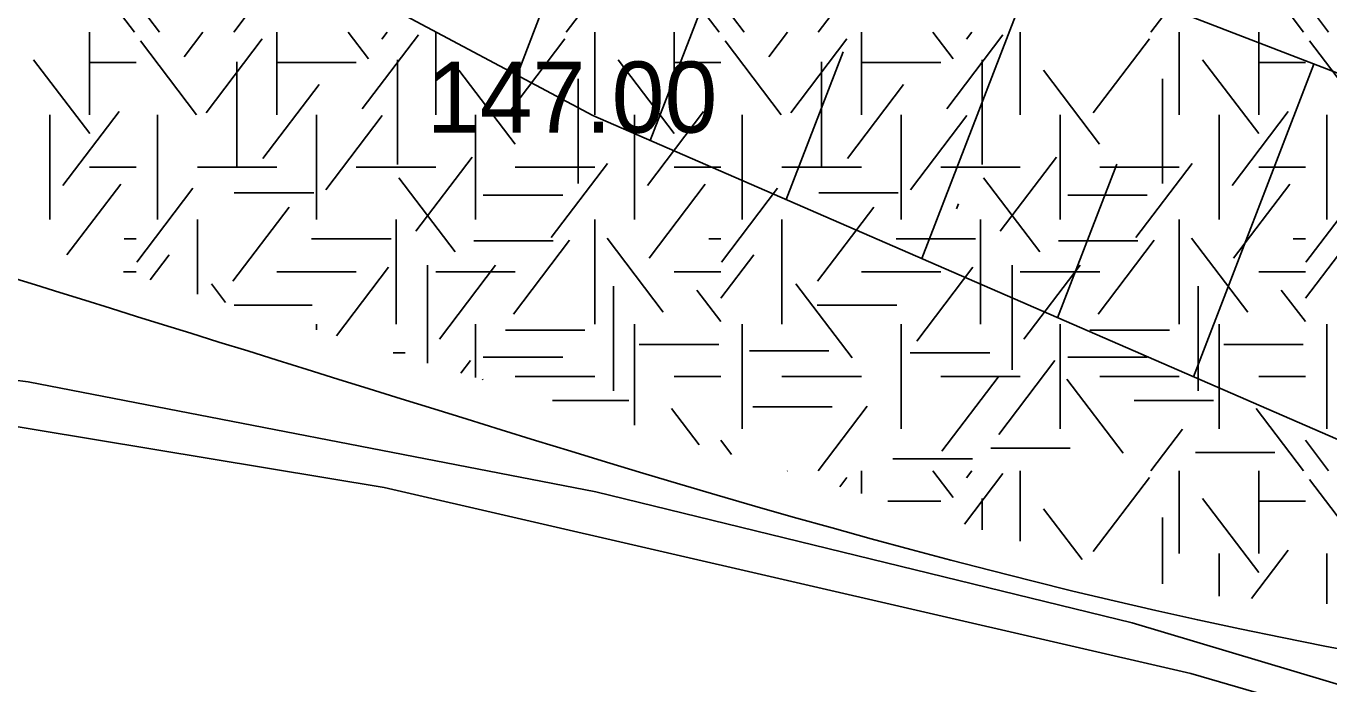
# Model space of a CAD drawing. Extents: x 419677 to 421689, y 4450851 to 4452923.
# Drawn here: x 420251.72 to 420273.74, y 4451978.52 to 4451989.63 of the extents above; entities that cross this region are included whole.
import ezdxf

# ---------------------------------------------------------------- set-up
doc = ezdxf.new("R2010")
doc.units = 0
for name, color, linetype in [('AA_HH', 7, 'Continuous'), ('Level 1', 7, 'Continuous'), ('Level 41', 7, 'Continuous'), ('Level 62', 7, 'Continuous')]:
    doc.layers.add(name, color=color, linetype=linetype)

msp = doc.modelspace()

# ---------------------------------------------------------------- linework, layer by layer
at = {"layer": 'AA_HH'}
for p, q in [((420262.27, 4451987.696), (420264.156, 4451992.586)), ((420260.017, 4451988.801), (420260.92, 4451991.144)), ((420266.86, 4451985.701), (420268.821, 4451990.787)), ((420264.565, 4451986.699), (420265.527, 4451989.193)), ((420271.449, 4451983.706), (420273.486, 4451988.987)), ((420269.154, 4451984.703), (420270.154, 4451987.295))]:
    msp.add_line(p, q, dxfattribs=at)
for points in [[(420397.569, 4451969.565), (420368.162, 4451984.791), (420346.871, 4451996.077), (420325.677, 4452007.623), (420307.1, 4452017.8), (420297.551, 4452023.383), (420287.987, 4452030.11), (420276.408, 4452038.563), (420264.859, 4452049.332), (420260.081, 4452053.957), (420259.882, 4452054.112), (420260.728, 4452041.699), (420259.985, 4452032.196), (420258.843, 4452024.529), (420255.051, 4452011.924), (420250.679, 4452002.57), (420243.311, 4451990.758), (420238.509, 4451984.736), (420246.006, 4451983.783), (420257.774, 4451981.835), (420271.403, 4451978.695), (420279.405, 4451976.372)], [(420454.359, 4451909.748), (420418.625, 4451925.954), (420370.966, 4451947.229), (420330.993, 4451965.511), (420285.339, 4451984.415), (420255.675, 4451995.858), (420254.818, 4451996.216), (420252.115, 4451997.471)], [(420250.132, 4451994.063), (420261.301, 4451988.118), (420286.761, 4451977.049), (420322.451, 4451962.231), (420349.399, 4451950.546), (420385.854, 4451936.341), (420416.268, 4451924.288), (420449.542, 4451911.181), (420454.449, 4451909.721)], [(420241.052, 4451984.94), (420251.753, 4451983.621), (420261.352, 4451981.764), (420270.412, 4451979.548), (420279.858, 4451976.733), (420292.047, 4451972.313), (420315.298, 4451962.995), (420332.479, 4451956.177), (420346.933, 4451950.612), (420367.706, 4451942.214), (420387.741, 4451934.401), (420406.537, 4451927.02), (420425.964, 4451919.321), (420444.477, 4451912.185), (420464.01, 4451904.218), (420479.836, 4451897.866), (420495.475, 4451891.989), (420510.732, 4451885.251), (420532.559, 4451876.166), (420542.347, 4451872.342)]]:
    msp.add_lwpolyline(points, dxfattribs=at)
at = {"layer": 'Level 1'}
msp.add_line((420267.443, 4451986.545), (420267.479, 4451986.625), dxfattribs=at)
at = {"layer": 'Level 41'}
for p, q in [((420253.553, 4451989.526), (420252.751, 4451990.582)), ((420255.229, 4451989.526), (420256.058, 4451990.617)), ((420263.432, 4451989.526), (420262.63, 4451990.582)), ((420265.108, 4451989.526), (420265.937, 4451990.617)), ((420273.311, 4451989.526), (420272.509, 4451990.582)), ((420260.849, 4451989.526), (420261.386, 4451990.232)), ((420270.728, 4451989.526), (420271.265, 4451990.232)), ((420253.976, 4451989.526), (420253.582, 4451990.044)), ((420263.855, 4451989.526), (420263.461, 4451990.044)), ((420273.734, 4451989.526), (420273.34, 4451990.044)), ((420252.794, 4451989.526), (420252.794, 4451988.128)), ((420252.794, 4451989.526), (420252.794, 4451988.128)), ((420254.603, 4451988.128), (420253.654, 4451989.378)), ((420254.392, 4451989.109), (420254.709, 4451989.526)), ((420254.763, 4451988.163), (420255.712, 4451989.413)), ((420255.958, 4451989.526), (420255.958, 4451988.128)), ((420257.507, 4451989.074), (420257.163, 4451989.526)), ((420257.4, 4451988.232), (420258.35, 4451989.482)), ((420257.733, 4451989.406), (420257.824, 4451989.526)), ((420258.644, 4451989.526), (420258.644, 4451988.128)), ((420259.877, 4451988.163), (420260.826, 4451989.413)), ((420261.33, 4451989.526), (420261.33, 4451988.128)), ((420262.673, 4451989.526), (420262.673, 4451988.128)), ((420262.673, 4451989.526), (420262.673, 4451988.128)), ((420264.482, 4451988.128), (420263.533, 4451989.378)), ((420264.271, 4451989.109), (420264.588, 4451989.526)), ((420264.642, 4451988.163), (420265.591, 4451989.413)), ((420265.837, 4451989.526), (420265.837, 4451988.128)), ((420267.386, 4451989.074), (420267.042, 4451989.526)), ((420267.279, 4451988.232), (420268.229, 4451989.482)), ((420267.612, 4451989.406), (420267.703, 4451989.526)), ((420268.523, 4451989.526), (420268.523, 4451988.128)), ((420269.756, 4451988.163), (420270.705, 4451989.413)), ((420271.209, 4451989.526), (420271.209, 4451988.128)), ((420272.552, 4451989.526), (420272.552, 4451988.128)), ((420272.552, 4451989.526), (420272.552, 4451988.128)), ((420274.361, 4451988.128), (420273.412, 4451989.378)), ((420252.795, 4451987.812), (420251.846, 4451989.061)), ((420252.794, 4451989.012), (420253.582, 4451989.012)), ((420255.283, 4451989.024), (420255.283, 4451987.257)), ((420255.958, 4451989.012), (420257.301, 4451989.012)), ((420258, 4451989.059), (420258, 4451987.292)), ((420262.674, 4451987.812), (420261.725, 4451989.061)), ((420262.673, 4451989.012), (420263.461, 4451989.012)), ((420265.162, 4451989.024), (420265.162, 4451987.257)), ((420265.837, 4451989.012), (420267.18, 4451989.012)), ((420267.879, 4451989.059), (420267.879, 4451987.292)), ((420272.553, 4451987.812), (420271.604, 4451989.061)), ((420272.552, 4451989.012), (420273.34, 4451989.012)), ((420259.984, 4451987.637), (420259.035, 4451988.886)), ((420261.048, 4451988.738), (420261.048, 4451986.971)), ((420269.863, 4451987.637), (420268.914, 4451988.886)), ((420270.927, 4451988.738), (420270.927, 4451986.971)), ((420255.723, 4451987.391), (420256.672, 4451988.641)), ((420265.602, 4451987.391), (420266.551, 4451988.641)), ((420252.123, 4451988.128), (420252.123, 4451986.361)), ((420252.123, 4451988.128), (420252.123, 4451986.361)), ((420252.343, 4451986.935), (420253.292, 4451988.185)), ((420253.944, 4451986.361), (420253.944, 4451988.128)), ((420256.63, 4451988.128), (420256.63, 4451986.361)), ((420256.789, 4451986.866), (420257.738, 4451988.116)), ((420259.316, 4451988.128), (420259.316, 4451986.361)), ((420262.002, 4451988.128), (420262.002, 4451986.361)), ((420262.002, 4451988.128), (420262.002, 4451986.361)), ((420262.222, 4451986.935), (420263.171, 4451988.185)), ((420263.823, 4451986.361), (420263.823, 4451988.128)), ((420266.509, 4451988.128), (420266.509, 4451986.361)), ((420266.668, 4451986.866), (420267.617, 4451988.116)), ((420269.195, 4451988.128), (420269.195, 4451986.361)), ((420271.881, 4451988.128), (420271.881, 4451986.361)), ((420271.881, 4451988.128), (420271.881, 4451986.361)), ((420272.101, 4451986.935), (420273.05, 4451988.185)), ((420273.702, 4451986.361), (420273.702, 4451988.128)), ((420258.306, 4451986.165), (420259.257, 4451987.414)), ((420268.185, 4451986.165), (420269.136, 4451987.414)), ((420252.794, 4451987.244), (420253.582, 4451987.244)), ((420254.615, 4451987.244), (420255.958, 4451987.244)), ((420257.301, 4451987.244), (420258.644, 4451987.244)), ((420259.987, 4451987.244), (420261.33, 4451987.244)), ((420260.597, 4451986.06), (420261.546, 4451987.31)), ((420262.673, 4451987.244), (420263.461, 4451987.244)), ((420264.494, 4451987.244), (420265.837, 4451987.244)), ((420267.18, 4451987.244), (420268.523, 4451987.244)), ((420269.866, 4451987.244), (420271.209, 4451987.244)), ((420270.476, 4451986.06), (420271.425, 4451987.31)), ((420272.552, 4451987.244), (420273.34, 4451987.244)), ((420252.411, 4451985.764), (420253.319, 4451986.958)), ((420258.972, 4451985.815), (420258.022, 4451987.064)), ((420262.248, 4451985.709), (420263.198, 4451986.958)), ((420268.851, 4451985.815), (420267.901, 4451987.064)), ((420272.127, 4451985.709), (420273.077, 4451986.958)), ((420253.592, 4451985.64), (420254.541, 4451986.889)), ((420255.239, 4451986.81), (420256.582, 4451986.81)), ((420259.447, 4451986.774), (420260.79, 4451986.774)), ((420263.471, 4451985.64), (420264.42, 4451986.889)), ((420265.118, 4451986.81), (420266.461, 4451986.81)), ((420269.326, 4451986.774), (420270.669, 4451986.774)), ((420273.35, 4451985.64), (420274.299, 4451986.889)), ((420255.217, 4451985.323), (420256.166, 4451986.573)), ((420265.096, 4451985.323), (420266.045, 4451986.573)), ((420254.615, 4451986.361), (420254.615, 4451985.103)), ((420257.973, 4451986.361), (420257.973, 4451984.594)), ((420261.33, 4451986.361), (420261.33, 4451984.594)), ((420264.494, 4451986.361), (420264.494, 4451984.594)), ((420267.852, 4451986.361), (420267.852, 4451984.594)), ((420271.209, 4451986.361), (420271.209, 4451984.594)), ((420253.378, 4451986.037), (420253.582, 4451986.037)), ((420256.545, 4451986.037), (420257.888, 4451986.037)), ((420262.487, 4451984.797), (420261.538, 4451986.046)), ((420263.257, 4451986.037), (420263.461, 4451986.037)), ((420266.424, 4451986.037), (420267.767, 4451986.037)), ((420272.366, 4451984.797), (420271.417, 4451986.046)), ((420273.136, 4451986.037), (420273.34, 4451986.037)), ((420259.287, 4451986.004), (420260.63, 4451986.004)), ((420259.957, 4451984.763), (420260.907, 4451986.013)), ((420269.166, 4451986.004), (420270.509, 4451986.004)), ((420269.836, 4451984.763), (420270.786, 4451986.013)), ((420253.818, 4451985.342), (420254.141, 4451985.767)), ((420263.461, 4451985.031), (420264.02, 4451985.767)), ((420273.34, 4451985.031), (420273.899, 4451985.767)), ((420253.369, 4451985.477), (420253.582, 4451985.477)), ((420255.958, 4451985.477), (420257.301, 4451985.477)), ((420256.964, 4451984.399), (420257.844, 4451985.557)), ((420258.505, 4451985.589), (420258.505, 4451983.936)), ((420258.644, 4451985.477), (420259.987, 4451985.477)), ((420258.705, 4451984.343), (420259.654, 4451985.592)), ((420262.673, 4451985.477), (420263.461, 4451985.477)), ((420265.837, 4451985.477), (420267.18, 4451985.477)), ((420266.773, 4451984.307), (420267.723, 4451985.557)), ((420268.384, 4451985.589), (420268.384, 4451983.821)), ((420268.523, 4451985.477), (420269.866, 4451985.477)), ((420268.584, 4451984.343), (420269.533, 4451985.592)), ((420272.552, 4451985.477), (420273.34, 4451985.477)), ((420255.093, 4451984.96), (420254.853, 4451985.276)), ((420261.648, 4451985.239), (420261.648, 4451983.471)), ((420263.461, 4451984.637), (420263.055, 4451985.171)), ((420265.681, 4451984.026), (420264.732, 4451985.276)), ((420271.527, 4451985.239), (420271.527, 4451983.471)), ((420273.34, 4451984.637), (420272.934, 4451985.171)), ((420255.236, 4451984.917), (420256.555, 4451984.917)), ((420265.091, 4451984.917), (420266.434, 4451984.917)), ((420256.63, 4451984.499), (420256.63, 4451984.594)), ((420259.316, 4451983.693), (420259.316, 4451984.594)), ((420259.821, 4451984.496), (420261.164, 4451984.496)), ((420262.002, 4451982.887), (420262.002, 4451984.594)), ((420263.823, 4451982.826), (420263.823, 4451984.594)), ((420266.509, 4451982.826), (420266.509, 4451984.594)), ((420269.195, 4451982.826), (420269.195, 4451984.594)), ((420269.7, 4451984.496), (420271.043, 4451984.496)), ((420271.881, 4451982.826), (420271.881, 4451984.594)), ((420273.702, 4451982.826), (420273.702, 4451984.594)), ((420257.923, 4451984.111), (420258.127, 4451984.111)), ((420262.084, 4451984.251), (420263.427, 4451984.251)), ((420263.946, 4451984.145), (420265.289, 4451984.145)), ((420266.663, 4451984.111), (420268.006, 4451984.111)), ((420271.963, 4451984.251), (420273.306, 4451984.251)), ((420259.068, 4451983.767), (420259.229, 4451983.979)), ((420259.447, 4451984.04), (420260.79, 4451984.04)), ((420268.159, 4451982.729), (420269.108, 4451983.979)), ((420269.326, 4451984.04), (420270.669, 4451984.04)), ((420259.439, 4451983.656), (420259.433, 4451983.664)), ((420259.987, 4451983.71), (420261.33, 4451983.71)), ((420262.673, 4451983.71), (420263.461, 4451983.71)), ((420264.494, 4451983.71), (420265.837, 4451983.71)), ((420267.18, 4451983.71), (420268.523, 4451983.71)), ((420267.199, 4451982.45), (420268.148, 4451983.699)), ((420270.262, 4451982.415), (420269.312, 4451983.664)), ((420269.866, 4451983.71), (420271.209, 4451983.71)), ((420272.552, 4451983.71), (420273.34, 4451983.71)), ((420260.616, 4451983.303), (420261.909, 4451983.303)), ((420263.096, 4451982.559), (420262.63, 4451983.173)), ((420264, 4451983.199), (420265.342, 4451983.199)), ((420265.108, 4451982.117), (420265.937, 4451983.208)), ((420270.445, 4451983.303), (420271.788, 4451983.303)), ((420273.311, 4451982.117), (420272.509, 4451983.173)), ((420270.728, 4451982.117), (420271.265, 4451982.823)), ((420263.644, 4451982.395), (420263.461, 4451982.635)), ((420273.734, 4451982.117), (420273.34, 4451982.635)), ((420266.37, 4451982.323), (420267.713, 4451982.323)), ((420268.022, 4451982.498), (420269.365, 4451982.498)), ((420271.484, 4451982.429), (420272.827, 4451982.429)), ((420264.585, 4451982.112), (420264.588, 4451982.117)), ((420265.837, 4451982.117), (420265.837, 4451981.737)), ((420267.386, 4451981.665), (420267.042, 4451982.117)), ((420267.577, 4451981.215), (420268.229, 4451982.073)), ((420267.612, 4451981.997), (420267.703, 4451982.117)), ((420268.523, 4451982.117), (420268.523, 4451980.931)), ((420271.209, 4451982.117), (420271.209, 4451980.719)), ((420272.552, 4451982.117), (420272.552, 4451980.719)), ((420272.552, 4451982.117), (420272.552, 4451980.719)), ((420265.471, 4451981.846), (420265.591, 4451982.004)), ((420269.756, 4451980.754), (420270.705, 4451982.004)), ((420274.361, 4451980.719), (420273.412, 4451981.969)), ((420267.879, 4451981.65), (420267.879, 4451981.124)), ((420272.553, 4451980.403), (420271.604, 4451981.652)), ((420266.283, 4451981.603), (420267.18, 4451981.603)), ((420269.567, 4451980.618), (420268.914, 4451981.477)), ((420272.552, 4451981.603), (420273.34, 4451981.603)), ((420270.927, 4451981.329), (420270.927, 4451980.21)), ((420272.431, 4451979.961), (420273.05, 4451980.776)), ((420271.881, 4451980.719), (420271.881, 4451980)), ((420271.881, 4451980.719), (420271.881, 4451980)), ((420273.702, 4451979.87), (420273.702, 4451980.719))]:
    msp.add_line(p, q, dxfattribs=at)
at = {"layer": 'Level 62'}
msp.add_open_spline([(420301.269, 4451982.918), (420289.191, 4451973.63), (420250.246, 4451985.779), (420242.55, 4451988.153), (420241.405, 4451988.503)], degree=3, dxfattribs=at)

# ---------------------------------------------------------------- texts
at = {"layer": 'AA_HH'}
msp.add_text('147.00 ', height=1.2, rotation=359.9981, dxfattribs=at).set_placement((420258.494, 4451987.83))

doc.saveas('drawing.dxf')
